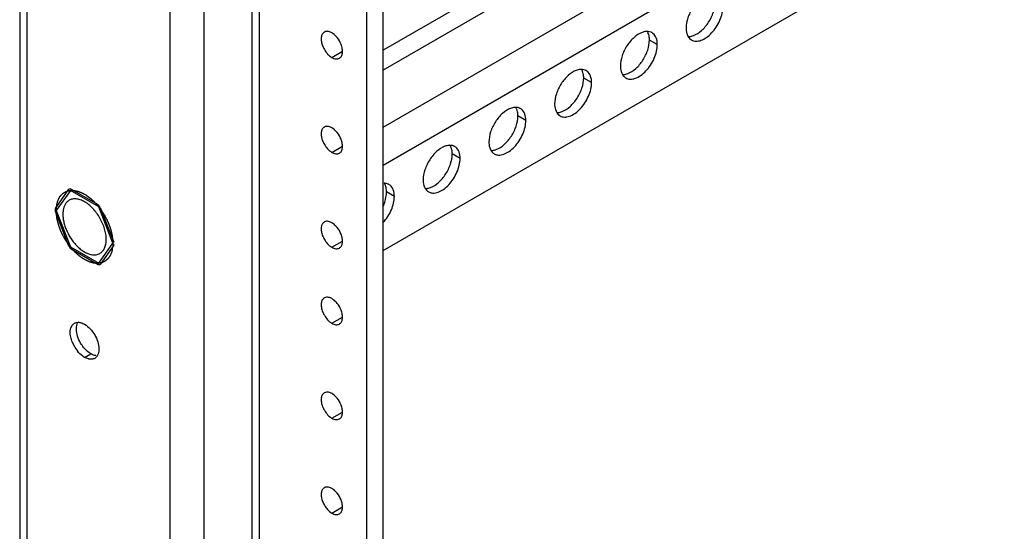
# Model space of a CAD drawing. Header units: inches. Extents: x 6 to 353, y 6 to 228.
# Tile 305 of 372: x 317.51 to 322.81, y 194.42 to 197.18. Entities that reach past the tile are written whole.
import ezdxf

# ---------------------------------------------------------------- set-up
doc = ezdxf.new("R2010")
doc.units = ezdxf.units.IN
doc.header["$LTSCALE"] = 19.946667
doc.header["$MEASUREMENT"] = 0
doc.layers.get('0').update_dxf_attribs({"linetype": 'CONTINUOUS'})
doc.layers.add('03_ALL_AXES', color=7, linetype='CONTINUOUS')

msp = doc.modelspace()

# ---------------------------------------------------------------- linework, layer by layer
at = {"color": 7, "linetype": 'Continuous'}
for p, q in [((317.5142, 203.6086), (317.5142, 150.3653)), ((317.552, 203.5894), (317.552, 150.3127)), ((318.3234, 151.4492), (318.3234, 201.5621)), ((318.5058, 177.2861), (318.5058, 201.5621)), ((318.7654, 151.5991), (318.7654, 201.4156)), ((318.8031, 151.6517), (318.8031, 201.3938)), ((319.3805, 151.41), (319.3805, 201.0604)), ((319.4689, 151.4611), (319.4689, 201.0094)), ((322.9321, 199.0099), (319.4689, 197.0105)), ((323.0241, 198.9569), (319.4689, 196.9043)), ((319.4689, 196.5981), (323.2892, 198.8038)), ((319.4689, 196.394), (323.466, 198.7017)), ((319.4689, 195.9343), (323.8641, 198.4719)), ((317.7059, 196.1603), (317.7783, 196.2633)), ((317.7871, 196.257), (317.7112, 196.149)), ((317.939, 196.1693), (317.7871, 196.257)), ((317.7907, 196.2644), (317.9355, 196.1808)), ((317.8567, 196.2402), (317.8631, 196.2366)), ((317.8631, 196.2366), (317.8694, 196.2328)), ((317.7123, 196.1694), (317.7139, 196.1803)), ((317.9226, 196.1882), (317.9306, 196.1794)), ((317.9306, 196.1794), (317.939, 196.1694)), ((318.015, 195.9736), (317.939, 196.1693)), ((317.9478, 196.1654), (318.0203, 195.9788)), ((317.7783, 195.9572), (317.7059, 196.1438)), ((317.7112, 196.149), (317.7871, 195.9533)), ((317.7502, 196.0091), (317.7461, 196.0171)), ((317.7871, 195.9533), (317.939, 195.8656)), ((317.9355, 195.8582), (317.7907, 195.9418)), ((317.8035, 195.9343), (317.7956, 195.9432)), ((317.939, 195.8656), (318.015, 195.9736)), ((318.0203, 195.9623), (317.9478, 195.8593)), ((318.0138, 195.9531), (318.0123, 195.9423)), ((318.0147, 195.9628), (318.0138, 195.9531)), ((318.015, 195.9735), (318.0147, 195.9628)), ((317.8631, 195.8859), (317.8567, 195.8897)), ((317.8694, 195.8824), (317.8631, 195.8859)), ((317.9841, 195.8854), (317.9801, 195.8819)), ((317.8631, 195.3599), (317.8963, 195.3791))]:
    msp.add_line(p, q, dxfattribs=at)
for centre, radius, start, end in [((317.6669, 195.9524), 0.3525, 39.3114, 40.3739), ((317.6581, 195.9452), 0.3639, 37.2367, 39.3118), ((318.0669, 196.1765), 0.3624, 217.2356, 220.3528), ((317.8189, 195.9704), 0.2015, 357.7047, 0.0209), ((317.9687, 195.5099), 0.1849, 201.222, 218.7783)]:
    msp.add_arc(centre, radius, start, end, dxfattribs=at)
for points, knots in [([(317.7719, 196.2542), (317.7721, 196.2542), (317.7727, 196.2544), (317.7733, 196.2546), (317.7738, 196.2547), (317.7745, 196.2549), (317.7753, 196.2551), (317.7763, 196.2553), (317.7773, 196.2555), (317.7782, 196.2557), (317.7792, 196.2559), (317.7802, 196.2561), (317.7811, 196.2562), (317.7817, 196.2563), (317.7822, 196.2564), (317.7826, 196.2565), (317.783, 196.2565), (317.7834, 196.2566), (317.7838, 196.2566), (317.7841, 196.2567), (317.7844, 196.2567), (317.7851, 196.2568), (317.7861, 196.2569), (317.7868, 196.257), (317.7872, 196.257)], [0, 0, 0, 0, 0.0625, 0.125, 0.15625, 0.1875, 0.25, 0.3125, 0.375, 0.4375, 0.5, 0.5625, 0.625, 0.65625, 0.6875, 0.71875, 0.75, 0.78125, 0.8125, 0.828125, 0.84375, 0.875, 0.9375, 1, 1, 1, 1]), ([(317.7907, 196.2644), (317.7896, 196.2644), (317.7855, 196.2642), (317.7814, 196.2638), (317.7783, 196.2633)], [0, 0, 0, 0, 0.253902, 1, 1, 1, 1]), ([(317.7872, 196.257), (317.7875, 196.257), (317.7882, 196.2571), (317.7891, 196.2571), (317.7898, 196.2572), (317.7906, 196.2572), (317.7916, 196.2573), (317.7928, 196.2573), (317.7941, 196.2573), (317.7953, 196.2573), (317.7966, 196.2573), (317.7978, 196.2573), (317.7995, 196.2572), (317.8016, 196.2571), (317.8042, 196.2569), (317.8058, 196.2568), (317.8067, 196.2567)], [0, 0, 0, 0, 0.0625, 0.125, 0.15625, 0.1875, 0.25, 0.3125, 0.375, 0.4375, 0.5, 0.5625, 0.625, 0.75, 0.875, 1, 1, 1, 1]), ([(317.7139, 196.1803), (317.7143, 196.1818), (317.715, 196.185), (317.7158, 196.1886), (317.7164, 196.1909), (317.7166, 196.1919), (317.7168, 196.1927), (317.717, 196.1934), (317.7174, 196.1947), (317.718, 196.1966), (317.7188, 196.1987), (317.7195, 196.2009), (317.7201, 196.2028), (317.7206, 196.204), (317.7208, 196.2048), (317.7211, 196.2054), (317.7215, 196.2063), (317.7224, 196.2083), (317.7235, 196.2106), (317.7246, 196.213), (317.7252, 196.2143), (317.7256, 196.2153), (317.7262, 196.2162), (317.727, 196.2174), (317.7282, 196.2195), (317.7295, 196.2216), (317.7306, 196.2234), (317.7311, 196.2241), (317.7315, 196.2248), (317.7319, 196.2253), (317.7326, 196.2262), (317.7337, 196.2275), (317.735, 196.2291), (317.7362, 196.2307), (317.7373, 196.232), (317.7381, 196.233), (317.7385, 196.2335), (317.739, 196.2339), (317.7396, 196.2345), (317.741, 196.2359), (317.7432, 196.2379), (317.7451, 196.2397), (317.7461, 196.2406)], [0, 0, 0, 0, 0.0625, 0.125, 0.140625, 0.15625, 0.164062, 0.171875, 0.1875, 0.21875, 0.25, 0.28125, 0.3125, 0.328125, 0.335938, 0.34375, 0.359375, 0.375, 0.4375, 0.46875, 0.484375, 0.5, 0.515625, 0.53125, 0.5625, 0.625, 0.640625, 0.65625, 0.664062, 0.671875, 0.6875, 0.71875, 0.75, 0.78125, 0.8125, 0.828125, 0.835938, 0.84375, 0.859375, 0.875, 0.9375, 1, 1, 1, 1]), ([(317.7461, 196.2406), (317.747, 196.2414), (317.7484, 196.2425), (317.7504, 196.2439), (317.7519, 196.2448), (317.7533, 196.2459), (317.7549, 196.2468), (317.7564, 196.2476), (317.758, 196.2486), (317.7596, 196.2493), (317.7609, 196.25), (317.762, 196.2505), (317.7632, 196.251), (317.7647, 196.2516), (317.7662, 196.2522), (317.7674, 196.2527), (317.7692, 196.2533), (317.7707, 196.2538), (317.7719, 196.2542)], [0, 0, 0, 0, 0.125, 0.1875, 0.25, 0.3125, 0.375, 0.4375, 0.5, 0.5625, 0.625, 0.65625, 0.6875, 0.75, 0.8125, 0.84375, 0.875, 1, 1, 1, 1]), ([(317.7806, 196.2042), (317.7766, 196.2019), (317.7691, 196.1962), (317.76, 196.185), (317.7531, 196.1712), (317.7502, 196.161), (317.7491, 196.1557)], [0, 0, 0, 0, 0.229825, 0.468612, 0.72372, 1, 1, 1, 1]), ([(317.8631, 196.196), (317.8558, 196.2002), (317.8447, 196.2055), (317.8295, 196.2099), (317.8186, 196.2117), (317.8082, 196.2121), (317.7983, 196.211), (317.789, 196.2084), (317.7833, 196.2057), (317.7806, 196.2042)], [0, 0, 0, 0, 0.289269, 0.422535, 0.548495, 0.667892, 0.781867, 0.891952, 1, 1, 1, 1]), ([(317.8067, 196.2567), (317.8076, 196.2565), (317.8096, 196.2562), (317.8121, 196.2558), (317.8141, 196.2556), (317.8161, 196.2551), (317.8187, 196.2545), (317.8212, 196.254), (317.8232, 196.2535), (317.8253, 196.2529), (317.8274, 196.2523), (317.8294, 196.2517), (317.831, 196.2513), (317.8325, 196.2507), (317.8346, 196.2499), (317.8367, 196.2491), (317.8388, 196.2484), (317.8409, 196.2476), (317.843, 196.2466), (317.8451, 196.2458), (317.8464, 196.2452), (317.8474, 196.2448), (317.8485, 196.2442), (317.8505, 196.2432), (317.8533, 196.2418), (317.8556, 196.2407), (317.8567, 196.2402)], [0, 0, 0, 0, 0.0625, 0.125, 0.15625, 0.1875, 0.25, 0.3125, 0.34375, 0.375, 0.4375, 0.46875, 0.5, 0.53125, 0.5625, 0.625, 0.65625, 0.6875, 0.75, 0.78125, 0.8125, 0.828125, 0.84375, 0.875, 0.9375, 1, 1, 1, 1]), ([(317.8694, 196.2328), (317.8699, 196.2325), (317.8708, 196.2319), (317.872, 196.2312), (317.8728, 196.2307), (317.8733, 196.2304), (317.8738, 196.23), (317.8745, 196.2296), (317.8755, 196.2289), (317.8768, 196.228), (317.8784, 196.2269), (317.88, 196.2258), (317.8816, 196.2247), (317.8832, 196.2235), (317.8847, 196.2223), (317.8863, 196.2212), (317.8876, 196.2202), (317.8887, 196.2194), (317.8893, 196.2188), (317.8898, 196.2185), (317.8904, 196.218), (317.8914, 196.2172), (317.8929, 196.216), (317.8941, 196.2151), (317.8947, 196.2146)], [0, 0, 0, 0, 0.0625, 0.125, 0.15625, 0.171875, 0.1875, 0.21875, 0.25, 0.3125, 0.375, 0.4375, 0.5, 0.5625, 0.625, 0.6875, 0.75, 0.78125, 0.8125, 0.828125, 0.84375, 0.875, 0.9375, 1, 1, 1, 1]), ([(317.8947, 196.2146), (317.8958, 196.2136), (317.8976, 196.2121), (317.8999, 196.2102), (317.9016, 196.2086), (317.9033, 196.2071), (317.9051, 196.2056), (317.9068, 196.204), (317.9085, 196.2024), (317.9102, 196.2008), (317.9116, 196.1994), (317.9126, 196.1985), (317.9132, 196.1979), (317.9138, 196.1973), (317.9146, 196.1965), (317.9158, 196.1953), (317.9171, 196.194), (317.9183, 196.1928), (317.92, 196.191), (317.9215, 196.1894), (317.9226, 196.1882)], [0, 0, 0, 0, 0.125, 0.1875, 0.25, 0.3125, 0.375, 0.4375, 0.5, 0.5625, 0.625, 0.65625, 0.671875, 0.6875, 0.71875, 0.75, 0.8125, 0.84375, 0.875, 1, 1, 1, 1]), ([(317.7059, 196.1603), (317.7058, 196.1575), (317.7057, 196.1521), (317.7058, 196.1466), (317.7059, 196.1438)], [0, 0, 0, 0, 0.494181, 1, 1, 1, 1]), ([(317.712, 196.1302), (317.712, 196.1309), (317.7119, 196.1325), (317.7117, 196.1345), (317.7116, 196.1361), (317.7115, 196.1378), (317.7114, 196.14), (317.7113, 196.1426), (317.7113, 196.1451), (317.7113, 196.1476), (317.7112, 196.1502), (317.7113, 196.1527), (317.7113, 196.1547), (317.7114, 196.1562), (317.7114, 196.157), (317.7114, 196.1577), (317.7115, 196.1587), (317.7115, 196.1598), (317.7116, 196.1609), (317.7117, 196.1618), (317.7117, 196.1625), (317.7118, 196.1634), (317.7119, 196.1648), (317.7121, 196.1669), (317.7122, 196.1686), (317.7123, 196.1694)], [0, 0, 0, 0, 0.0625, 0.125, 0.15625, 0.1875, 0.25, 0.3125, 0.375, 0.4375, 0.5, 0.5625, 0.625, 0.65625, 0.671875, 0.6875, 0.71875, 0.75, 0.78125, 0.8125, 0.828125, 0.84375, 0.875, 0.9375, 1, 1, 1, 1]), ([(317.7491, 196.1557), (317.7486, 196.1536), (317.747, 196.1446), (317.7464, 196.1355), (317.7464, 196.1286)], [0, 0, 0, 0, 0.239245, 1, 1, 1, 1]), ([(317.9456, 196.1089), (317.9402, 196.1182), (317.9286, 196.136), (317.9086, 196.16), (317.8868, 196.1803), (317.8711, 196.1914), (317.8631, 196.196)], [0, 0, 0, 0, 0.266049, 0.525348, 0.771691, 1, 1, 1, 1]), ([(317.939, 196.1694), (317.94, 196.1681), (317.942, 196.1655), (317.9461, 196.1602), (317.9501, 196.1549), (317.9539, 196.1494), (317.9567, 196.1452), (317.9595, 196.141), (317.9614, 196.1382), (317.9623, 196.1367)], [0, 0, 0, 0, 0.125, 0.25, 0.5, 0.625, 0.75, 0.875, 1, 1, 1, 1]), ([(317.7139, 196.1146), (317.7139, 196.1148), (317.7138, 196.1153), (317.7137, 196.1159), (317.7136, 196.1164), (317.7136, 196.1168), (317.7135, 196.1173), (317.7134, 196.1183), (317.7132, 196.1198), (317.7129, 196.1218), (317.7127, 196.1237), (317.7125, 196.1252), (317.7124, 196.1261), (317.7124, 196.1266), (317.7123, 196.1271), (317.7123, 196.128), (317.7122, 196.1289), (317.7121, 196.1298), (317.712, 196.1302)], [0, 0, 0, 0, 0.0625, 0.125, 0.15625, 0.1875, 0.21875, 0.25, 0.375, 0.5, 0.625, 0.75, 0.78125, 0.8125, 0.84375, 0.875, 0.9375, 1, 1, 1, 1]), ([(317.7168, 196.0986), (317.7168, 196.0988), (317.7167, 196.0993), (317.7165, 196.1), (317.7164, 196.1004), (317.7164, 196.1007), (317.7163, 196.101), (317.7162, 196.1014), (317.716, 196.1024), (317.7157, 196.1039), (317.7153, 196.1059), (317.715, 196.1079), (317.7147, 196.1094), (317.7146, 196.1104), (317.7145, 196.1109), (317.7144, 196.1114), (317.7143, 196.1123), (317.7141, 196.1133), (317.714, 196.1141), (317.7139, 196.1146)], [0, 0, 0, 0, 0.0625, 0.125, 0.15625, 0.171875, 0.1875, 0.21875, 0.25, 0.375, 0.5, 0.625, 0.75, 0.78125, 0.8125, 0.84375, 0.875, 0.9375, 1, 1, 1, 1]), ([(317.7257, 196.066), (317.7255, 196.0666), (317.7251, 196.0677), (317.7246, 196.0692), (317.7243, 196.0703), (317.7241, 196.0709), (317.7239, 196.0716), (317.7236, 196.0724), (317.7232, 196.0738), (317.7227, 196.0755), (317.7219, 196.0783), (317.7209, 196.0817), (317.72, 196.0851), (317.7193, 196.0878), (317.7189, 196.0895), (317.7186, 196.0908), (317.7183, 196.0918), (317.7181, 196.0929), (317.7177, 196.0944), (317.7173, 196.0963), (317.717, 196.0978), (317.7168, 196.0986)], [0, 0, 0, 0, 0.0625, 0.125, 0.15625, 0.171875, 0.1875, 0.21875, 0.25, 0.3125, 0.375, 0.5, 0.625, 0.6875, 0.75, 0.78125, 0.8125, 0.84375, 0.875, 0.9375, 1, 1, 1, 1]), ([(317.7464, 196.1286), (317.7464, 196.1213), (317.7475, 196.1062), (317.7518, 196.0832), (317.7588, 196.0597), (317.7651, 196.0443), (317.7687, 196.0366)], [0, 0, 0, 0, 0.230147, 0.47566, 0.733523, 1, 1, 1, 1]), ([(317.9798, 195.9939), (317.9798, 196.0031), (317.9781, 196.0223), (317.9713, 196.0513), (317.9605, 196.0806), (317.951, 196.0996), (317.9456, 196.1089)], [0, 0, 0, 0, 0.228317, 0.474651, 0.733952, 1, 1, 1, 1]), ([(317.7384, 196.0332), (317.7381, 196.0338), (317.7376, 196.035), (317.7369, 196.0365), (317.7365, 196.0375), (317.7362, 196.0381), (317.7359, 196.0388), (317.7356, 196.0396), (317.7347, 196.0417), (317.7335, 196.0448), (317.7318, 196.0489), (317.7303, 196.053), (317.7291, 196.056), (317.7284, 196.0581), (317.7281, 196.0589), (317.7278, 196.0596), (317.7276, 196.0604), (317.7271, 196.0617), (317.7265, 196.0636), (317.7259, 196.0652), (317.7257, 196.066)], [0, 0, 0, 0, 0.0625, 0.125, 0.15625, 0.171875, 0.1875, 0.21875, 0.25, 0.375, 0.5, 0.625, 0.75, 0.78125, 0.8125, 0.828125, 0.84375, 0.875, 0.9375, 1, 1, 1, 1]), ([(317.9841, 196.0975), (317.9847, 196.0959), (317.9861, 196.0929), (317.9878, 196.0891), (317.9892, 196.0861), (317.9905, 196.083), (317.9921, 196.0792), (317.9937, 196.0753), (317.9949, 196.0723), (317.996, 196.0692), (317.9971, 196.0661), (317.9983, 196.063), (317.9991, 196.0607), (317.9998, 196.0584), (318.0009, 196.0553), (318.0018, 196.0523), (318.0029, 196.0492), (318.0037, 196.0461), (318.0048, 196.0423), (318.0059, 196.0385), (318.0067, 196.0354), (318.0074, 196.0324), (318.0083, 196.0286), (318.009, 196.0255), (318.0094, 196.024)], [0, 0, 0, 0, 0.0625, 0.125, 0.15625, 0.1875, 0.25, 0.3125, 0.34375, 0.375, 0.4375, 0.46875, 0.5, 0.53125, 0.5625, 0.625, 0.65625, 0.6875, 0.75, 0.8125, 0.84375, 0.875, 0.9375, 1, 1, 1, 1]), ([(317.7461, 196.0171), (317.7459, 196.0173), (317.7457, 196.0178), (317.7454, 196.0184), (317.7452, 196.0189), (317.745, 196.0191), (317.7448, 196.0195), (317.7446, 196.0199), (317.7441, 196.0209), (317.7434, 196.0224), (317.7424, 196.0244), (317.7415, 196.0264), (317.7408, 196.028), (317.7403, 196.029), (317.7401, 196.0294), (317.74, 196.0297), (317.7398, 196.0301), (317.7394, 196.0309), (317.739, 196.0319), (317.7386, 196.0328), (317.7384, 196.0332)], [0, 0, 0, 0, 0.0625, 0.125, 0.15625, 0.171875, 0.1875, 0.21875, 0.25, 0.375, 0.5, 0.625, 0.75, 0.78125, 0.8125, 0.828125, 0.84375, 0.875, 0.9375, 1, 1, 1, 1]), ([(317.7719, 195.9737), (317.7709, 195.9751), (317.769, 195.9779), (317.7663, 195.9821), (317.764, 195.9856), (317.7622, 195.9885), (317.7608, 195.9906), (317.7595, 195.9928), (317.7584, 195.9946), (317.7577, 195.9959), (317.7573, 195.9966), (317.7568, 195.9974), (317.7562, 195.9984), (317.7555, 195.9997), (317.7548, 196.0009), (317.7541, 196.0021), (317.7534, 196.0033), (317.7526, 196.0048), (317.7515, 196.0068), (317.7506, 196.0083), (317.7502, 196.0091)], [0, 0, 0, 0, 0.125, 0.25, 0.375, 0.4375, 0.5, 0.5625, 0.625, 0.65625, 0.671875, 0.6875, 0.71875, 0.75, 0.78125, 0.8125, 0.84375, 0.875, 0.9375, 1, 1, 1, 1]), ([(317.7687, 196.0366), (317.7759, 196.021), (317.7888, 195.9986), (317.8096, 195.9718), (317.8265, 195.9539), (317.8442, 195.9387), (317.8624, 195.9264), (317.8806, 195.9174), (317.8931, 195.9136), (317.8991, 195.9123)], [0, 0, 0, 0, 0.277713, 0.414446, 0.546758, 0.672732, 0.790823, 0.900011, 1, 1, 1, 1]), ([(317.9456, 195.9184), (317.9483, 195.92), (317.9535, 195.9236), (317.9604, 195.9303), (317.9663, 195.9384), (317.9712, 195.9476), (317.975, 195.9579), (317.9788, 195.9733), (317.9798, 195.9856), (317.9798, 195.9939)], [0, 0, 0, 0, 0.108048, 0.218132, 0.332106, 0.451506, 0.577461, 0.71072, 1, 1, 1, 1]), ([(318.0094, 196.024), (318.0094, 196.0237), (318.0095, 196.0232), (318.0096, 196.0226), (318.0097, 196.0222), (318.0098, 196.0219), (318.0099, 196.0216), (318.0099, 196.0211), (318.0101, 196.0201), (318.0104, 196.0186), (318.0108, 196.0166), (318.0112, 196.0146), (318.0114, 196.0131), (318.0116, 196.0121), (318.0117, 196.0117), (318.0118, 196.0111), (318.0119, 196.0103), (318.0121, 196.0093), (318.0122, 196.0084), (318.0123, 196.008)], [0, 0, 0, 0, 0.0625, 0.125, 0.15625, 0.171875, 0.1875, 0.21875, 0.25, 0.375, 0.5, 0.625, 0.75, 0.78125, 0.8125, 0.84375, 0.875, 0.9375, 1, 1, 1, 1]), ([(317.7819, 195.9599), (317.7818, 195.9601), (317.7814, 195.9606), (317.781, 195.9611), (317.7807, 195.9615), (317.7805, 195.9617), (317.7803, 195.9621), (317.78, 195.9624), (317.7794, 195.9633), (317.7784, 195.9646), (317.7766, 195.967), (317.7745, 195.97), (317.7727, 195.9725), (317.7719, 195.9737)], [0, 0, 0, 0, 0.0625, 0.125, 0.15625, 0.171875, 0.1875, 0.21875, 0.25, 0.375, 0.5, 0.75, 1, 1, 1, 1]), ([(317.7956, 195.9432), (317.7953, 195.9435), (317.7948, 195.944), (317.7943, 195.9447), (317.7938, 195.9452), (317.7936, 195.9455), (317.7933, 195.9458), (317.7929, 195.9463), (317.792, 195.9473), (317.7907, 195.9489), (317.789, 195.951), (317.7873, 195.9531), (317.7858, 195.9549), (317.7848, 195.9562), (317.7843, 195.9569), (317.7833, 195.9581), (317.7825, 195.9591), (317.7819, 195.9599)], [0, 0, 0, 0, 0.0625, 0.125, 0.15625, 0.171875, 0.1875, 0.21875, 0.25, 0.375, 0.5, 0.625, 0.75, 0.8125, 0.84375, 0.875, 1, 1, 1, 1]), ([(318.0123, 195.9423), (318.0121, 195.9417), (318.0119, 195.9405), (318.0116, 195.939), (318.0114, 195.9378), (318.0111, 195.9368), (318.0109, 195.9358), (318.0107, 195.9348), (318.0104, 195.9339), (318.0102, 195.9331), (318.0101, 195.9324), (318.0099, 195.9318), (318.0096, 195.9308), (318.0093, 195.9297), (318.009, 195.9285), (318.0088, 195.9277), (318.0085, 195.9267), (318.0081, 195.9255), (318.0077, 195.9243), (318.0073, 195.923), (318.007, 195.9222), (318.0067, 195.9214), (318.0064, 195.9206), (318.0061, 195.9198), (318.0058, 195.919), (318.0055, 195.9182), (318.005, 195.917), (318.0044, 195.9155), (318.0039, 195.9143), (318.0037, 195.9138)], [0, 0, 0, 0, 0.0625, 0.125, 0.15625, 0.1875, 0.21875, 0.25, 0.28125, 0.3125, 0.328125, 0.34375, 0.375, 0.4375, 0.46875, 0.5, 0.53125, 0.5625, 0.625, 0.65625, 0.6875, 0.71875, 0.75, 0.78125, 0.8125, 0.84375, 0.875, 0.9375, 1, 1, 1, 1]), ([(317.8567, 195.8897), (317.8556, 195.8905), (317.8534, 195.892), (317.8505, 195.8938), (317.8483, 195.8953), (317.8461, 195.8969), (317.8433, 195.8989), (317.8405, 195.901), (317.8382, 195.9026), (317.836, 195.9044), (317.8338, 195.9062), (317.8316, 195.908), (317.8299, 195.9092), (317.8283, 195.9107), (317.8261, 195.9126), (317.8239, 195.9145), (317.822, 195.9162), (317.8209, 195.9171), (317.8198, 195.9182), (317.8184, 195.9196), (317.8161, 195.9217), (317.8138, 195.9239), (317.8116, 195.926), (317.8095, 195.9283), (317.8068, 195.931), (317.8046, 195.9332), (317.8035, 195.9343)], [0, 0, 0, 0, 0.0625, 0.125, 0.15625, 0.1875, 0.25, 0.3125, 0.34375, 0.375, 0.4375, 0.46875, 0.5, 0.53125, 0.5625, 0.625, 0.65625, 0.671875, 0.6875, 0.71875, 0.75, 0.8125, 0.84375, 0.875, 0.9375, 1, 1, 1, 1]), ([(317.8991, 195.9123), (317.9036, 195.9114), (317.9124, 195.9103), (317.9213, 195.9108), (317.9255, 195.9114)], [0, 0, 0, 0, 0.516121, 1, 1, 1, 1]), ([(317.9255, 195.9114), (317.929, 195.912), (317.936, 195.9137), (317.9425, 195.9166), (317.9456, 195.9184)], [0, 0, 0, 0, 0.505868, 1, 1, 1, 1]), ([(318.0037, 195.9138), (318.003, 195.9124), (318.0022, 195.9108), (318.0013, 195.9088), (318.0006, 195.9075), (317.9997, 195.906), (317.9989, 195.9044), (317.9982, 195.9032), (317.9973, 195.9019), (317.9965, 195.9006), (317.9957, 195.8993), (317.9951, 195.8983), (317.9945, 195.8975), (317.9937, 195.8964), (317.9928, 195.8953), (317.992, 195.8942), (317.9911, 195.8931), (317.9899, 195.8917), (317.9887, 195.8903), (317.9878, 195.8892), (317.9863, 195.8877), (317.985, 195.8864), (317.9841, 195.8854)], [0, 0, 0, 0, 0.125, 0.15625, 0.1875, 0.25, 0.3125, 0.34375, 0.375, 0.4375, 0.46875, 0.5, 0.53125, 0.5625, 0.625, 0.65625, 0.6875, 0.75, 0.8125, 0.84375, 0.875, 1, 1, 1, 1]), ([(317.9226, 195.8656), (317.9216, 195.8657), (317.9195, 195.866), (317.9169, 195.8663), (317.915, 195.8665), (317.914, 195.8667), (317.9124, 195.867), (317.91, 195.8675), (317.9075, 195.868), (317.9059, 195.8683), (317.9049, 195.8686), (317.9029, 195.8691), (317.9008, 195.8697), (317.8986, 195.8703), (317.897, 195.8708), (317.8953, 195.8714), (317.8931, 195.8721), (317.8909, 195.8729), (317.8889, 195.8736), (317.8878, 195.874), (317.8866, 195.8745), (317.8852, 195.8751), (317.8828, 195.8761), (317.8804, 195.8771), (317.8781, 195.8781), (317.8758, 195.8793), (317.8729, 195.8807), (317.8706, 195.8818), (317.8694, 195.8824)], [0, 0, 0, 0, 0.0625, 0.125, 0.15625, 0.171875, 0.1875, 0.25, 0.3125, 0.328125, 0.34375, 0.375, 0.4375, 0.46875, 0.5, 0.53125, 0.5625, 0.625, 0.65625, 0.671875, 0.6875, 0.71875, 0.75, 0.8125, 0.84375, 0.875, 0.9375, 1, 1, 1, 1]), ([(317.9391, 195.8656), (317.9388, 195.8656), (317.9382, 195.8655), (317.9375, 195.8655), (317.9369, 195.8654), (317.9362, 195.8654), (317.9354, 195.8653), (317.9343, 195.8653), (317.9333, 195.8653), (317.9322, 195.8652), (317.9311, 195.8652), (317.9301, 195.8652), (317.9292, 195.8653), (317.9284, 195.8653), (317.928, 195.8653), (317.9275, 195.8653), (317.9271, 195.8653), (317.9266, 195.8653), (317.9262, 195.8653), (317.926, 195.8654), (317.9256, 195.8654), (317.9249, 195.8654), (317.9238, 195.8655), (317.923, 195.8656), (317.9226, 195.8656)], [0, 0, 0, 0, 0.0625, 0.125, 0.15625, 0.1875, 0.25, 0.3125, 0.375, 0.4375, 0.5, 0.5625, 0.625, 0.65625, 0.6875, 0.71875, 0.75, 0.78125, 0.8125, 0.828125, 0.84375, 0.875, 0.9375, 1, 1, 1, 1]), ([(317.9355, 195.8582), (317.9365, 195.8582), (317.9407, 195.8584), (317.9448, 195.8588), (317.9478, 195.8593)], [0, 0, 0, 0, 0.253903, 1, 1, 1, 1]), ([(317.9543, 195.8684), (317.954, 195.8683), (317.9535, 195.8682), (317.9528, 195.868), (317.9523, 195.8679), (317.9517, 195.8677), (317.9509, 195.8675), (317.9499, 195.8673), (317.9489, 195.8671), (317.9481, 195.8669), (317.9474, 195.8668), (317.9469, 195.8667), (317.9465, 195.8666), (317.946, 195.8665), (317.9454, 195.8664), (317.9449, 195.8663), (317.9442, 195.8662), (317.9434, 195.8661), (317.9424, 195.8659), (317.9409, 195.8658), (317.9398, 195.8657), (317.9391, 195.8656)], [0, 0, 0, 0, 0.0625, 0.125, 0.15625, 0.1875, 0.25, 0.3125, 0.375, 0.4375, 0.46875, 0.5, 0.53125, 0.5625, 0.625, 0.65625, 0.6875, 0.75, 0.8125, 0.875, 1, 1, 1, 1]), ([(317.9801, 195.8819), (317.9791, 195.8812), (317.9777, 195.8801), (317.9758, 195.8787), (317.9743, 195.8777), (317.9728, 195.8767), (317.9713, 195.8758), (317.9697, 195.8749), (317.9682, 195.874), (317.9666, 195.8733), (317.9652, 195.8726), (317.9642, 195.8721), (317.963, 195.8716), (317.9615, 195.871), (317.96, 195.8703), (317.9588, 195.8699), (317.957, 195.8693), (317.9555, 195.8688), (317.9543, 195.8684)], [0, 0, 0, 0, 0.125, 0.1875, 0.25, 0.3125, 0.375, 0.4375, 0.5, 0.5625, 0.625, 0.65625, 0.6875, 0.75, 0.8125, 0.84375, 0.875, 1, 1, 1, 1]), ([(317.7963, 195.4429), (317.7931, 195.4513), (317.7844, 195.4797), (317.7842, 195.5146), (317.7963, 195.5319)], [0, 0, 0, 0, 0.298287, 1, 1, 1, 1]), ([(317.8192, 195.5126), (317.8192, 195.5163), (317.82, 195.5297), (317.824, 195.5432), (317.8296, 195.5511)], [0, 0, 0, 0, 0.279646, 1, 1, 1, 1]), ([(317.8364, 195.5478), (317.8386, 195.5474), (317.8479, 195.5454), (317.8568, 195.5415), (317.8631, 195.5379)], [0, 0, 0, 0, 0.233426, 1, 1, 1, 1]), ([(317.8631, 195.5379), (317.886, 195.5247), (317.9221, 195.483), (317.9402, 195.4308), (317.9402, 195.4044)], [0, 0, 0, 0, 0.500112, 1, 1, 1, 1]), ([(317.8578, 195.4133), (317.8519, 195.4206), (317.8318, 195.4502), (317.8192, 195.4862), (317.8192, 195.5126)], [0, 0, 0, 0, 0.263257, 1, 1, 1, 1]), ([(317.8963, 195.3791), (317.8929, 195.3811), (317.8785, 195.3906), (317.8661, 195.403), (317.8578, 195.4133)], [0, 0, 0, 0, 0.231048, 1, 1, 1, 1]), ([(317.8631, 195.3599), (317.8596, 195.3619), (317.8452, 195.3714), (317.8329, 195.3838), (317.8245, 195.3941)], [0, 0, 0, 0, 0.231048, 1, 1, 1, 1]), ([(317.8901, 195.35), (317.8879, 195.3503), (317.8784, 195.3523), (317.8695, 195.3562), (317.8631, 195.3599)], [0, 0, 0, 0, 0.233188, 1, 1, 1, 1]), ([(317.923, 195.3692), (317.9208, 195.3696), (317.9115, 195.3716), (317.9026, 195.3755), (317.8963, 195.3791)], [0, 0, 0, 0, 0.233426, 1, 1, 1, 1]), ([(317.9402, 195.4044), (317.9402, 195.4007), (317.9394, 195.3873), (317.9354, 195.3738), (317.9298, 195.3659)], [0, 0, 0, 0, 0.279646, 1, 1, 1, 1])]:
    msp.add_open_spline(points, degree=3, knots=knots, dxfattribs=at)
for points in [[(317.9623, 196.1367), (317.9663, 196.1304), (317.9741, 196.1176), (317.9808, 196.1042), (317.9841, 196.0975)], [(318.0123, 196.008), (318.0131, 196.0021), (318.0146, 195.9904), (318.0149, 195.9792), (318.015, 195.9735)], [(317.7963, 195.5319), (317.7995, 195.5365), (317.8038, 195.5405), (317.8086, 195.5433)], [(317.8086, 195.5433), (317.8144, 195.5467), (317.8214, 195.5483), (317.8281, 195.5484)], [(317.8281, 195.5484), (317.8309, 195.5484), (317.8337, 195.5482), (317.8364, 195.5478)], [(317.9298, 195.3659), (317.9266, 195.3613), (317.9224, 195.3573), (317.9176, 195.3545)], [(317.9016, 195.3496), (317.8978, 195.3493), (317.8939, 195.3494), (317.8901, 195.35)], [(317.9176, 195.3545), (317.9128, 195.3517), (317.9072, 195.3501), (317.9016, 195.3496)]]:
    msp.add_open_spline(points, degree=3, dxfattribs=at)
at = {"layer": '03_ALL_AXES', "color": 7, "linetype": 'Continuous'}
for p, q in [((320.9436, 197.0413), (320.9012, 197.0658)), ((319.1932, 196.9721), (319.2504, 197.0052)), ((320.59, 196.8371), (320.5476, 196.8616)), ((320.2365, 196.633), (320.194, 196.6575)), ((319.1932, 196.4618), (319.2504, 196.4949)), ((319.8829, 196.4289), (319.8405, 196.4534)), ((319.5294, 196.2248), (319.4869, 196.2493)), ((319.1932, 195.9515), (319.2504, 195.9845)), ((319.1932, 195.5432), (319.2504, 195.5763)), ((319.1932, 195.0329), (319.2504, 195.066)), ((319.1932, 194.5226), (319.2504, 194.5557))]:
    msp.add_line(p, q, dxfattribs=at)
for centre, radius, start, end in [((320.8887, 197.0536), 0.0585, 84.9317, 89.9013), ((320.8909, 197.0647), 0.0471, 51.4033, 60.0287), ((319.1147, 196.9929), 0.1374, 21.222, 38.7783), ((321.1511, 197.1072), 0.0471, 231.4033, 240.0287), ((320.5352, 196.8495), 0.0585, 84.9317, 89.9013), ((320.5374, 196.8606), 0.0471, 51.4033, 60.0287), ((320.7975, 196.9031), 0.0471, 231.4033, 240.0287), ((320.1816, 196.6454), 0.0585, 84.9317, 89.9013), ((320.1838, 196.6565), 0.0471, 51.4033, 60.0287), ((320.444, 196.699), 0.0471, 231.4033, 240.0287), ((319.1147, 196.4826), 0.1374, 21.222, 38.7783), ((319.8281, 196.4413), 0.0585, 84.9317, 89.9013), ((319.8303, 196.4524), 0.0471, 51.4033, 60.0287), ((320.0904, 196.4948), 0.0471, 231.4033, 240.0287), ((319.4745, 196.2371), 0.0585, 84.9317, 89.9013), ((319.4767, 196.2482), 0.0471, 51.4033, 60.0287), ((319.7369, 196.2907), 0.0471, 231.4033, 240.0287), ((319.1147, 195.9723), 0.1374, 21.222, 38.7783), ((319.1147, 195.5641), 0.1374, 21.222, 38.7783), ((319.1147, 195.0538), 0.1374, 21.222, 38.7783), ((319.1147, 194.5434), 0.1374, 21.222, 38.7783)]:
    msp.add_arc(centre, radius, start, end, dxfattribs=at)
for points, knots in [([(321.215, 197.311), (321.1992, 197.305), (321.1681, 197.284), (321.1317, 197.2399), (321.106, 197.1873), (321.0984, 197.1489), (321.0984, 197.1307)], [0, 0, 0, 0, 0.22565, 0.487907, 0.756853, 1, 1, 1, 1]), ([(321.1381, 197.0896), (321.1539, 197.0955), (321.185, 197.1166), (321.2215, 197.1606), (321.2471, 197.2133), (321.2547, 197.2517), (321.2547, 197.2699)], [0, 0, 0, 0, 0.22565, 0.487907, 0.756853, 1, 1, 1, 1]), ([(321.1275, 197.0664), (321.1346, 197.0623), (321.1522, 197.0578), (321.1806, 197.0635), (321.2096, 197.0793), (321.2374, 197.1039), (321.2619, 197.1353), (321.2812, 197.1711), (321.2938, 197.2081), (321.2971, 197.2334), (321.2971, 197.2454)], [0, 0, 0, 0, 0.086936, 0.18641, 0.303807, 0.437621, 0.582126, 0.729411, 0.871212, 1, 1, 1, 1]), ([(319.1527, 197.1084), (319.1481, 197.1058), (319.1401, 197.097), (319.1352, 197.0785), (319.1363, 197.0566), (319.1406, 197.0415), (319.1435, 197.0338)], [0, 0, 0, 0, 0.193683, 0.42071, 0.692082, 1, 1, 1, 1]), ([(319.1932, 197.1044), (319.1908, 197.1058), (319.1819, 197.1102), (319.1717, 197.1127), (319.1645, 197.112)], [0, 0, 0, 0, 0.277751, 1, 1, 1, 1]), ([(319.2218, 197.079), (319.2196, 197.0816), (319.2112, 197.0913), (319.2013, 197.0997), (319.1932, 197.1044)], [0, 0, 0, 0, 0.26699, 1, 1, 1, 1]), ([(320.8615, 197.1068), (320.8456, 197.1009), (320.8146, 197.0799), (320.7781, 197.0358), (320.7525, 196.9832), (320.7449, 196.9448), (320.7449, 196.9265)], [0, 0, 0, 0, 0.22565, 0.487907, 0.756853, 1, 1, 1, 1]), ([(320.8888, 197.1122), (320.8866, 197.1122), (320.8773, 197.1117), (320.8682, 197.1093), (320.8615, 197.1068)], [0, 0, 0, 0, 0.235436, 1, 1, 1, 1]), ([(320.8952, 197.1015), (320.8948, 197.1025), (320.8932, 197.1063), (320.8913, 197.11), (320.8897, 197.1126)], [0, 0, 0, 0, 0.257173, 1, 1, 1, 1]), ([(320.9145, 197.1056), (320.9129, 197.1065), (320.9065, 197.1097), (320.8993, 197.1115), (320.8939, 197.1119)], [0, 0, 0, 0, 0.245653, 1, 1, 1, 1]), ([(321.0984, 197.1307), (321.0984, 197.1262), (321.0993, 197.1101), (321.1037, 197.0938), (321.1099, 197.0838)], [0, 0, 0, 0, 0.276625, 1, 1, 1, 1]), ([(320.7846, 196.8855), (320.8004, 196.8914), (320.8315, 196.9124), (320.8679, 196.9565), (320.8936, 197.0092), (320.9012, 197.0475), (320.9012, 197.0658)], [0, 0, 0, 0, 0.22565, 0.487907, 0.756853, 1, 1, 1, 1]), ([(320.9012, 197.0658), (320.9012, 197.069), (320.9007, 197.0811), (320.8983, 197.0933), (320.8952, 197.1015)], [0, 0, 0, 0, 0.268124, 1, 1, 1, 1]), ([(320.9436, 197.0413), (320.9436, 197.0534), (320.9408, 197.0758), (320.9282, 197.0953), (320.9203, 197.1016)], [0, 0, 0, 0, 0.547342, 1, 1, 1, 1]), ([(321.1099, 197.0838), (321.1107, 197.0825), (321.114, 197.0776), (321.1182, 197.0731), (321.1217, 197.0703)], [0, 0, 0, 0, 0.258072, 1, 1, 1, 1]), ([(321.1108, 197.0843), (321.113, 197.0843), (321.1223, 197.0847), (321.1314, 197.0871), (321.1381, 197.0896)], [0, 0, 0, 0, 0.235436, 1, 1, 1, 1]), ([(319.1435, 197.0338), (319.1461, 197.0273), (319.1577, 197.0034), (319.1761, 196.9819), (319.1932, 196.9721)], [0, 0, 0, 0, 0.262919, 1, 1, 1, 1]), ([(319.2336, 196.9681), (319.2382, 196.9707), (319.2462, 196.9795), (319.2511, 196.998), (319.25, 197.0198), (319.2457, 197.0349), (319.2428, 197.0427)], [0, 0, 0, 0, 0.193683, 0.42071, 0.692082, 1, 1, 1, 1]), ([(320.774, 196.8622), (320.781, 196.8582), (320.7986, 196.8536), (320.827, 196.8593), (320.856, 196.8752), (320.8838, 196.8998), (320.9084, 196.9312), (320.9277, 196.9669), (320.9402, 197.004), (320.9436, 197.0293), (320.9436, 197.0413)], [0, 0, 0, 0, 0.086936, 0.18641, 0.303807, 0.437621, 0.582126, 0.729411, 0.871212, 1, 1, 1, 1]), ([(319.1932, 196.9721), (319.1998, 196.9682), (319.2132, 196.9627), (319.2282, 196.9649), (319.2336, 196.9681)], [0, 0, 0, 0, 0.54998, 1, 1, 1, 1]), ([(320.5079, 196.9027), (320.4921, 196.8968), (320.461, 196.8757), (320.4245, 196.8317), (320.3989, 196.779), (320.3913, 196.7406), (320.3913, 196.7224)], [0, 0, 0, 0, 0.22565, 0.487907, 0.756853, 1, 1, 1, 1]), ([(320.5353, 196.908), (320.5331, 196.908), (320.5238, 196.9076), (320.5146, 196.9052), (320.5079, 196.9027)], [0, 0, 0, 0, 0.235436, 1, 1, 1, 1]), ([(320.5416, 196.8974), (320.5412, 196.8984), (320.5397, 196.9022), (320.5378, 196.9059), (320.5362, 196.9085)], [0, 0, 0, 0, 0.257173, 1, 1, 1, 1]), ([(320.5609, 196.9015), (320.5594, 196.9023), (320.5529, 196.9056), (320.5458, 196.9073), (320.5403, 196.9078)], [0, 0, 0, 0, 0.245653, 1, 1, 1, 1]), ([(320.5476, 196.8616), (320.5476, 196.8649), (320.5471, 196.877), (320.5448, 196.8891), (320.5416, 196.8974)], [0, 0, 0, 0, 0.268124, 1, 1, 1, 1]), ([(320.59, 196.8371), (320.59, 196.8492), (320.5873, 196.8716), (320.5746, 196.8912), (320.5668, 196.8975)], [0, 0, 0, 0, 0.547342, 1, 1, 1, 1]), ([(320.7449, 196.9265), (320.7449, 196.9221), (320.7457, 196.906), (320.7502, 196.8897), (320.7563, 196.8797)], [0, 0, 0, 0, 0.276625, 1, 1, 1, 1]), ([(320.431, 196.6813), (320.4468, 196.6873), (320.4779, 196.7083), (320.5144, 196.7524), (320.54, 196.805), (320.5476, 196.8434), (320.5476, 196.8616)], [0, 0, 0, 0, 0.22565, 0.487907, 0.756853, 1, 1, 1, 1]), ([(320.7563, 196.8797), (320.7571, 196.8784), (320.7605, 196.8734), (320.7647, 196.869), (320.7681, 196.8662)], [0, 0, 0, 0, 0.258072, 1, 1, 1, 1]), ([(320.7572, 196.8801), (320.7594, 196.8801), (320.7687, 196.8806), (320.7779, 196.883), (320.7846, 196.8855)], [0, 0, 0, 0, 0.235436, 1, 1, 1, 1]), ([(320.4204, 196.6581), (320.4275, 196.6541), (320.4451, 196.6495), (320.4735, 196.6552), (320.5025, 196.671), (320.5303, 196.6957), (320.5548, 196.7271), (320.5741, 196.7628), (320.5867, 196.7999), (320.59, 196.8251), (320.59, 196.8371)], [0, 0, 0, 0, 0.086936, 0.18641, 0.303807, 0.437621, 0.582126, 0.729411, 0.871212, 1, 1, 1, 1]), ([(320.1544, 196.6986), (320.1385, 196.6927), (320.1075, 196.6716), (320.071, 196.6275), (320.0454, 196.5749), (320.0378, 196.5365), (320.0378, 196.5183)], [0, 0, 0, 0, 0.22565, 0.487907, 0.756853, 1, 1, 1, 1]), ([(320.1817, 196.7039), (320.1795, 196.7039), (320.1702, 196.7034), (320.1611, 196.7011), (320.1544, 196.6986)], [0, 0, 0, 0, 0.235436, 1, 1, 1, 1]), ([(320.1881, 196.6933), (320.1877, 196.6943), (320.1861, 196.6981), (320.1842, 196.7017), (320.1826, 196.7043)], [0, 0, 0, 0, 0.257173, 1, 1, 1, 1]), ([(320.2074, 196.6973), (320.2058, 196.6982), (320.1994, 196.7015), (320.1922, 196.7032), (320.1868, 196.7037)], [0, 0, 0, 0, 0.245653, 1, 1, 1, 1]), ([(320.194, 196.6575), (320.194, 196.6608), (320.1936, 196.6729), (320.1912, 196.685), (320.1881, 196.6933)], [0, 0, 0, 0, 0.268124, 1, 1, 1, 1]), ([(320.2365, 196.633), (320.2365, 196.6451), (320.2337, 196.6675), (320.221, 196.6871), (320.2132, 196.6933)], [0, 0, 0, 0, 0.547342, 1, 1, 1, 1]), ([(320.3913, 196.7224), (320.3913, 196.718), (320.3921, 196.7018), (320.3966, 196.6855), (320.4028, 196.6756)], [0, 0, 0, 0, 0.276625, 1, 1, 1, 1]), ([(320.4037, 196.676), (320.4058, 196.676), (320.4152, 196.6765), (320.4243, 196.6788), (320.431, 196.6813)], [0, 0, 0, 0, 0.235436, 1, 1, 1, 1]), ([(320.0669, 196.454), (320.0739, 196.4499), (320.0915, 196.4454), (320.1199, 196.4511), (320.1489, 196.4669), (320.1767, 196.4915), (320.2012, 196.523), (320.2206, 196.5587), (320.2331, 196.5958), (320.2365, 196.621), (320.2365, 196.633)], [0, 0, 0, 0, 0.086936, 0.18641, 0.303807, 0.437621, 0.582126, 0.729411, 0.871212, 1, 1, 1, 1]), ([(320.0775, 196.4772), (320.0933, 196.4831), (320.1244, 196.5042), (320.1608, 196.5483), (320.1865, 196.6009), (320.194, 196.6393), (320.194, 196.6575)], [0, 0, 0, 0, 0.22565, 0.487907, 0.756853, 1, 1, 1, 1]), ([(320.4028, 196.6756), (320.4036, 196.6743), (320.4069, 196.6693), (320.4111, 196.6649), (320.4146, 196.6621)], [0, 0, 0, 0, 0.258072, 1, 1, 1, 1]), ([(319.1527, 196.5981), (319.1481, 196.5955), (319.1401, 196.5866), (319.1352, 196.5682), (319.1363, 196.5463), (319.1406, 196.5312), (319.1435, 196.5235)], [0, 0, 0, 0, 0.193683, 0.42071, 0.692082, 1, 1, 1, 1]), ([(319.1932, 196.5941), (319.1908, 196.5954), (319.1819, 196.5999), (319.1717, 196.6024), (319.1645, 196.6017)], [0, 0, 0, 0, 0.277751, 1, 1, 1, 1]), ([(319.2218, 196.5687), (319.2196, 196.5713), (319.2112, 196.581), (319.2013, 196.5894), (319.1932, 196.5941)], [0, 0, 0, 0, 0.26699, 1, 1, 1, 1]), ([(319.1435, 196.5235), (319.1461, 196.517), (319.1577, 196.493), (319.1761, 196.4716), (319.1932, 196.4618)], [0, 0, 0, 0, 0.262919, 1, 1, 1, 1]), ([(319.2336, 196.4578), (319.2382, 196.4604), (319.2462, 196.4692), (319.2511, 196.4876), (319.25, 196.5095), (319.2457, 196.5246), (319.2428, 196.5324)], [0, 0, 0, 0, 0.193683, 0.42071, 0.692082, 1, 1, 1, 1]), ([(319.8008, 196.4945), (319.785, 196.4886), (319.7539, 196.4675), (319.7174, 196.4234), (319.6918, 196.3708), (319.6842, 196.3324), (319.6842, 196.3142)], [0, 0, 0, 0, 0.22565, 0.487907, 0.756853, 1, 1, 1, 1]), ([(319.8282, 196.4998), (319.826, 196.4998), (319.8167, 196.4993), (319.8075, 196.497), (319.8008, 196.4945)], [0, 0, 0, 0, 0.235436, 1, 1, 1, 1]), ([(319.8345, 196.4892), (319.8341, 196.4902), (319.8326, 196.494), (319.8307, 196.4976), (319.8291, 196.5002)], [0, 0, 0, 0, 0.257173, 1, 1, 1, 1]), ([(319.8538, 196.4932), (319.8523, 196.4941), (319.8458, 196.4973), (319.8387, 196.4991), (319.8332, 196.4996)], [0, 0, 0, 0, 0.245653, 1, 1, 1, 1]), ([(319.8405, 196.4534), (319.8405, 196.4566), (319.84, 196.4688), (319.8377, 196.4809), (319.8345, 196.4892)], [0, 0, 0, 0, 0.268124, 1, 1, 1, 1]), ([(319.8829, 196.4289), (319.8829, 196.441), (319.8802, 196.4634), (319.8675, 196.483), (319.8597, 196.4892)], [0, 0, 0, 0, 0.547342, 1, 1, 1, 1]), ([(320.0378, 196.5183), (320.0378, 196.5138), (320.0386, 196.4977), (320.0431, 196.4814), (320.0492, 196.4715)], [0, 0, 0, 0, 0.276625, 1, 1, 1, 1]), ([(320.0492, 196.4715), (320.05, 196.4702), (320.0534, 196.4652), (320.0575, 196.4608), (320.061, 196.458)], [0, 0, 0, 0, 0.258072, 1, 1, 1, 1]), ([(320.0501, 196.4719), (320.0523, 196.4719), (320.0616, 196.4724), (320.0708, 196.4747), (320.0775, 196.4772)], [0, 0, 0, 0, 0.235436, 1, 1, 1, 1]), ([(319.1932, 196.4618), (319.1998, 196.4579), (319.2132, 196.4524), (319.2282, 196.4546), (319.2336, 196.4578)], [0, 0, 0, 0, 0.54998, 1, 1, 1, 1]), ([(319.7133, 196.2499), (319.7204, 196.2458), (319.738, 196.2413), (319.7664, 196.247), (319.7954, 196.2628), (319.8232, 196.2874), (319.8477, 196.3188), (319.867, 196.3546), (319.8796, 196.3916), (319.8829, 196.4169), (319.8829, 196.4289)], [0, 0, 0, 0, 0.086936, 0.18641, 0.303807, 0.437621, 0.582126, 0.729411, 0.871212, 1, 1, 1, 1]), ([(319.7239, 196.2731), (319.7397, 196.279), (319.7708, 196.3001), (319.8073, 196.3442), (319.8329, 196.3968), (319.8405, 196.4352), (319.8405, 196.4534)], [0, 0, 0, 0, 0.22565, 0.487907, 0.756853, 1, 1, 1, 1]), ([(319.6842, 196.3142), (319.6842, 196.3097), (319.685, 196.2936), (319.6895, 196.2773), (319.6957, 196.2674)], [0, 0, 0, 0, 0.276625, 1, 1, 1, 1]), ([(319.481, 196.285), (319.4806, 196.286), (319.479, 196.2898), (319.4771, 196.2935), (319.4755, 196.2961)], [0, 0, 0, 0, 0.257173, 1, 1, 1, 1]), ([(319.5003, 196.2891), (319.4987, 196.29), (319.4923, 196.2932), (319.4851, 196.295), (319.4797, 196.2954)], [0, 0, 0, 0, 0.245653, 1, 1, 1, 1]), ([(319.4869, 196.2493), (319.4869, 196.2525), (319.4865, 196.2646), (319.4841, 196.2768), (319.481, 196.285)], [0, 0, 0, 0, 0.268124, 1, 1, 1, 1]), ([(319.5294, 196.2248), (319.5294, 196.2369), (319.5266, 196.2593), (319.5139, 196.2789), (319.5061, 196.2851)], [0, 0, 0, 0, 0.547342, 1, 1, 1, 1]), ([(319.6957, 196.2674), (319.6965, 196.266), (319.6998, 196.2611), (319.704, 196.2566), (319.7075, 196.2539)], [0, 0, 0, 0, 0.258072, 1, 1, 1, 1]), ([(319.6965, 196.2678), (319.6987, 196.2678), (319.7081, 196.2682), (319.7172, 196.2706), (319.7239, 196.2731)], [0, 0, 0, 0, 0.235436, 1, 1, 1, 1]), ([(319.4695, 196.0849), (319.4877, 196.1045), (319.5097, 196.1389), (319.5261, 196.188), (319.5294, 196.2129), (319.5294, 196.2248)], [0, 0, 0, 0, 0.518444, 0.770744, 1, 1, 1, 1]), ([(319.47, 196.1754), (319.4727, 196.1816), (319.4818, 196.2052), (319.4869, 196.2307), (319.4869, 196.2493)], [0, 0, 0, 0, 0.267001, 1, 1, 1, 1]), ([(319.1527, 196.0878), (319.1481, 196.0852), (319.1401, 196.0763), (319.1352, 196.0579), (319.1363, 196.036), (319.1406, 196.0209), (319.1435, 196.0132)], [0, 0, 0, 0, 0.193683, 0.42071, 0.692082, 1, 1, 1, 1]), ([(319.1932, 196.0837), (319.1908, 196.0851), (319.1819, 196.0896), (319.1717, 196.092), (319.1645, 196.0914)], [0, 0, 0, 0, 0.277751, 1, 1, 1, 1]), ([(319.2218, 196.0584), (319.2196, 196.061), (319.2112, 196.0706), (319.2013, 196.0791), (319.1932, 196.0837)], [0, 0, 0, 0, 0.26699, 1, 1, 1, 1]), ([(319.1435, 196.0132), (319.1461, 196.0067), (319.1577, 195.9827), (319.1761, 195.9613), (319.1932, 195.9515)], [0, 0, 0, 0, 0.262919, 1, 1, 1, 1]), ([(319.2336, 195.9475), (319.2382, 195.9501), (319.2462, 195.9589), (319.2511, 195.9773), (319.25, 195.9992), (319.2457, 196.0143), (319.2428, 196.022)], [0, 0, 0, 0, 0.193683, 0.42071, 0.692082, 1, 1, 1, 1]), ([(319.1932, 195.9515), (319.1998, 195.9476), (319.2132, 195.9421), (319.2282, 195.9443), (319.2336, 195.9475)], [0, 0, 0, 0, 0.54998, 1, 1, 1, 1]), ([(319.1527, 195.6795), (319.1481, 195.6769), (319.1401, 195.6681), (319.1352, 195.6496), (319.1363, 195.6278), (319.1406, 195.6127), (319.1435, 195.6049)], [0, 0, 0, 0, 0.193683, 0.42071, 0.692082, 1, 1, 1, 1]), ([(319.1932, 195.6755), (319.1908, 195.6769), (319.1819, 195.6814), (319.1717, 195.6838), (319.1645, 195.6832)], [0, 0, 0, 0, 0.277751, 1, 1, 1, 1]), ([(319.2218, 195.6501), (319.2196, 195.6528), (319.2112, 195.6624), (319.2013, 195.6708), (319.1932, 195.6755)], [0, 0, 0, 0, 0.26699, 1, 1, 1, 1]), ([(319.1435, 195.6049), (319.1461, 195.5984), (319.1577, 195.5745), (319.1761, 195.553), (319.1932, 195.5432)], [0, 0, 0, 0, 0.262919, 1, 1, 1, 1]), ([(319.2336, 195.5392), (319.2382, 195.5418), (319.2462, 195.5506), (319.2511, 195.5691), (319.25, 195.591), (319.2457, 195.6061), (319.2428, 195.6138)], [0, 0, 0, 0, 0.193683, 0.42071, 0.692082, 1, 1, 1, 1]), ([(319.1932, 195.5432), (319.1998, 195.5394), (319.2132, 195.5338), (319.2282, 195.5361), (319.2336, 195.5392)], [0, 0, 0, 0, 0.54998, 1, 1, 1, 1]), ([(319.1527, 195.1692), (319.1481, 195.1666), (319.1401, 195.1578), (319.1352, 195.1393), (319.1363, 195.1175), (319.1406, 195.1023), (319.1435, 195.0946)], [0, 0, 0, 0, 0.193683, 0.42071, 0.692082, 1, 1, 1, 1]), ([(319.1932, 195.1652), (319.1908, 195.1666), (319.1819, 195.171), (319.1717, 195.1735), (319.1645, 195.1729)], [0, 0, 0, 0, 0.277751, 1, 1, 1, 1]), ([(319.2218, 195.1398), (319.2196, 195.1424), (319.2112, 195.1521), (319.2013, 195.1605), (319.1932, 195.1652)], [0, 0, 0, 0, 0.26699, 1, 1, 1, 1]), ([(319.1435, 195.0946), (319.1461, 195.0881), (319.1577, 195.0642), (319.1761, 195.0427), (319.1932, 195.0329)], [0, 0, 0, 0, 0.262919, 1, 1, 1, 1]), ([(319.2336, 195.0289), (319.2382, 195.0315), (319.2462, 195.0403), (319.2511, 195.0588), (319.25, 195.0806), (319.2457, 195.0958), (319.2428, 195.1035)], [0, 0, 0, 0, 0.193683, 0.42071, 0.692082, 1, 1, 1, 1]), ([(319.1932, 195.0329), (319.1998, 195.029), (319.2132, 195.0235), (319.2282, 195.0257), (319.2336, 195.0289)], [0, 0, 0, 0, 0.54998, 1, 1, 1, 1]), ([(319.1527, 194.6589), (319.1481, 194.6563), (319.1401, 194.6475), (319.1352, 194.629), (319.1363, 194.6071), (319.1406, 194.592), (319.1435, 194.5843)], [0, 0, 0, 0, 0.193683, 0.42071, 0.692082, 1, 1, 1, 1]), ([(319.1932, 194.6549), (319.1908, 194.6563), (319.1819, 194.6607), (319.1717, 194.6632), (319.1645, 194.6625)], [0, 0, 0, 0, 0.277751, 1, 1, 1, 1]), ([(319.2218, 194.6295), (319.2196, 194.6321), (319.2112, 194.6418), (319.2013, 194.6502), (319.1932, 194.6549)], [0, 0, 0, 0, 0.26699, 1, 1, 1, 1]), ([(319.1435, 194.5843), (319.1461, 194.5778), (319.1577, 194.5538), (319.1761, 194.5324), (319.1932, 194.5226)], [0, 0, 0, 0, 0.262919, 1, 1, 1, 1]), ([(319.2336, 194.5186), (319.2382, 194.5212), (319.2462, 194.53), (319.2511, 194.5484), (319.25, 194.5703), (319.2457, 194.5854), (319.2428, 194.5932)], [0, 0, 0, 0, 0.193683, 0.42071, 0.692082, 1, 1, 1, 1]), ([(319.1932, 194.5226), (319.1998, 194.5187), (319.2132, 194.5132), (319.2282, 194.5154), (319.2336, 194.5186)], [0, 0, 0, 0, 0.54998, 1, 1, 1, 1])]:
    msp.add_open_spline(points, degree=3, knots=knots, dxfattribs=at)
for points in [[(319.1645, 197.112), (319.1604, 197.1117), (319.1562, 197.1105), (319.1527, 197.1084)], [(319.1645, 196.6017), (319.1604, 196.6014), (319.1562, 196.6001), (319.1527, 196.5981)], [(319.1645, 196.0914), (319.1604, 196.0911), (319.1562, 196.0898), (319.1527, 196.0878)], [(319.1645, 195.6832), (319.1604, 195.6828), (319.1562, 195.6816), (319.1527, 195.6795)], [(319.1645, 195.1729), (319.1604, 195.1725), (319.1562, 195.1713), (319.1527, 195.1692)], [(319.1645, 194.6625), (319.1604, 194.6622), (319.1562, 194.6609), (319.1527, 194.6589)]]:
    msp.add_open_spline(points, degree=3, dxfattribs=at)

doc.saveas('drawing.dxf')
